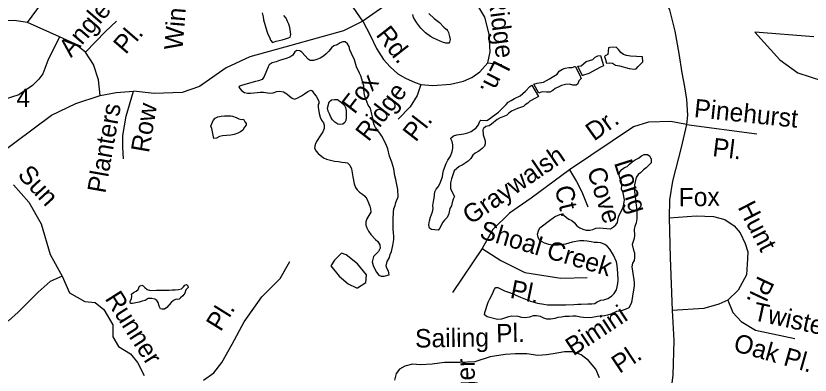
# Model space of a CAD drawing. Extents: x 2290055 to 2389491, y 66597 to 237875.
# Drawn here: x 2360547 to 2364643, y 182440 to 184294 of the extents above; entities that cross this region are included whole.
import ezdxf

# ---------------------------------------------------------------- set-up
doc = ezdxf.new("R2010")
doc.units = 0
for name, color, linetype in [('Exist Boundary Political City Limit New', 7, 'Continuous'), ('Exist Hydrographic Pond Under 1500 Sq Ft', 7, 'Continuous'), ('Exist Road Non-System Type 51', 7, 'Continuous'), ('Exist Road Non-System Type 51 Label', 7, 'Continuous'), ('Map Preparation Boundary City Limit Buffer Line', 7, 'Continuous')]:
    doc.layers.add(name, color=color, linetype=linetype)

msp = doc.modelspace()

# ---------------------------------------------------------------- linework, layer by layer
at = {"layer": 'Exist Boundary Political City Limit New'}
msp.add_lwpolyline([(2364661.5, 184186.2), (2364357.2, 184209.8), (2364487.2, 184067.9), (2364578.8, 183999.9), (2364770.8, 183937.8)], dxfattribs=at)
at = {"layer": 'Exist Hydrographic Pond Under 1500 Sq Ft'}
for points in [[(2361817.6, 184310.1), (2361822.4, 184288.6), (2361824.4, 184273.2), (2361841.4, 184214.8), (2361846.6, 184199.7), (2361854.1, 184183.7), (2361859.6, 184168.5), (2361871.1, 184156.1)], [(2361871.1, 184156.1), (2361889.1, 184162.9), (2361920.1, 184171.2), (2361937.9, 184175.1), (2361952.4, 184181.2), (2361961.9, 184183.6), (2361965.4, 184197.8), (2361959.6, 184233.7), (2361954.6, 184251.6), (2361948.4, 184265.8), (2361940.1, 184281.7), (2361928.4, 184296.9)], [(2362779.9, 184153.5), (2362763.7, 184154.1), (2362746.7, 184158.1), (2362699.7, 184179), (2362684.9, 184187.9), (2362659.7, 184207.3), (2362634.4, 184230.6), (2362614.7, 184258.9), (2362598.2, 184285.7), (2362593.9, 184301.3)], [(2362676.2, 184307.1), (2362704.7, 184280.8), (2362731.7, 184260.3), (2362753.7, 184235.7), (2362765.9, 184226.2), (2362770.7, 184220.9), (2362769.2, 184225.5), (2362777.9, 184209), (2362783.4, 184188.4), (2362785.7, 184172.5), (2362783.4, 184158), (2362779.9, 184153.5)], [(2362496.8, 183139.5), (2362496.8, 183155.9), (2362493.8, 183175.6), (2362492.3, 183192.5), (2362492.3, 183244.2), (2362494, 183282.3), (2362496.5, 183298.5), (2362502.5, 183315.1), (2362507, 183331.9), (2362518.3, 183360.3), (2362516.8, 183397.9), (2362505.8, 183450.6), (2362500.5, 183469.1), (2362496.3, 183505.3), (2362485.8, 183538.6), (2362473.8, 183570.9), (2362464.3, 183607.3), (2362457.8, 183625.8), (2362442.3, 183658.8), (2362434.8, 183672.8), (2362423.3, 183688.9), (2362400.8, 183717.7), (2362395, 183732), (2362388.8, 183750.4), (2362387.8, 183765.4), (2362378.8, 183802.7), (2362373.3, 183819.3), (2362364.3, 183833.1), (2362359.3, 183848), (2362346, 183880), (2362342.3, 183897.6), (2362342, 183916.8), (2362340.8, 183932.9), (2362335.8, 183949.1), (2362331.5, 183968.3), (2362326.3, 183984.5), (2362318.5, 183997.9), (2362303.3, 184031.8), (2362292.3, 184067.3), (2362277.3, 184099.7), (2362269.5, 184118.6), (2362265.8, 184135.5), (2362257.3, 184149.5), (2362244.3, 184160.1), (2362233.8, 184160.9), (2362219.3, 184155.3), (2362203, 184145.4), (2362185.8, 184139.2), (2362173.8, 184129.1), (2362161.3, 184112.6), (2362147, 184098.2), (2362132.5, 184086.5), (2362116.8, 184076.4), (2362098.5, 184068.8), (2362082.3, 184064), (2362065.3, 184063.8), (2362053.5, 184070.9), (2362021.5, 184106.9), (2362010.5, 184114.1), (2361995, 184116.3), (2361985.8, 184108.1), (2361975.8, 184092.2), (2361959.8, 184081.9), (2361941, 184073.8), (2361906.3, 184063.9), (2361889.5, 184057.6), (2361868.8, 184051.3), (2361852.8, 184041.8), (2361847.8, 184031.6), (2361828, 183981), (2361816.8, 183966.2), (2361797.3, 183959.8), (2361782.3, 183956.1), (2361715.3, 183936.5)], [(2363777.5, 184082.3), (2363717, 184085.9), (2363695.7, 184089.1), (2363679.7, 184095.3), (2363666, 184105.6), (2363654.7, 184121.4), (2363642.2, 184132.5), (2363610, 184131.6), (2363603, 184128.6), (2363599.2, 184094.7), (2363585.5, 184087.2), (2363583.2, 184084.4), (2363587, 184069.2), (2363593.2, 184049.8), (2363609.7, 184051.4), (2363623.5, 184049.5), (2363639.7, 184040.1), (2363659.7, 184035.8), (2363708.7, 184022.5), (2363735, 184018.5), (2363745.5, 184021.5), (2363756.2, 184033.8), (2363768.7, 184045.7), (2363779.2, 184057.6), (2363777.5, 184082.3)], [(2363468.2, 183985.6), (2363444.2, 184034.8), (2363461.2, 184037.1), (2363487.7, 184058.4), (2363504.9, 184063.2), (2363522.2, 184069.8), (2363534.7, 184080.4), (2363547.7, 184088.3), (2363562.4, 184090.1), (2363576.2, 184043.3), (2363576.4, 184036.6), (2363561.2, 184029.4), (2363501.2, 183997.1), (2363469.7, 183987.3), (2363468.2, 183985.6)], [(2363243, 183895.9), (2363217.2, 183941.6), (2363234.5, 183947.8), (2363268.2, 183951.8), (2363299.2, 183968.6), (2363313.2, 183978.8), (2363337.5, 183994), (2363348.7, 184009.6), (2363365.2, 184019.6), (2363380.2, 184023.9), (2363398.2, 184027.1), (2363415.7, 184027.7), (2363430, 184032.7), (2363433.2, 184032.4), (2363437.7, 184021.8), (2363454, 183992), (2363461.7, 183970.7), (2363450.2, 183958.3), (2363444, 183943.6), (2363435.5, 183936.8), (2363418.5, 183936.8), (2363401.5, 183941.9), (2363381, 183940.6), (2363361.2, 183934.4), (2363343, 183926.7), (2363327.7, 183919.2), (2363316.7, 183908.5), (2363300.2, 183901), (2363282.7, 183900.8), (2363264.7, 183901.9), (2363251, 183899.1), (2363243, 183895.9)], [(2361715.3, 183936.5), (2361699.8, 183930.9), (2361695.8, 183928.4), (2361701.3, 183920), (2361712.8, 183907.1), (2361726.3, 183898.3), (2361740.8, 183894.9), (2361757.3, 183894.8), (2361774, 183896.4), (2361791.3, 183899.6), (2361807, 183901), (2361824.3, 183900.6), (2361856, 183895.5), (2361874.3, 183897.5), (2361892.5, 183903.3), (2361908.3, 183905.1), (2361927.3, 183901.4), (2361944, 183892.2), (2361957.3, 183880.3), (2361972.3, 183869.2), (2361983.3, 183863.9), (2362001.5, 183870.9), (2362019.8, 183881.1), (2362035.8, 183891.3), (2362052.5, 183903.5), (2362067.5, 183910.1), (2362075, 183906.9), (2362085, 183892), (2362094.8, 183880.2), (2362109.5, 183853.3), (2362108.5, 183842.9), (2362105.5, 183837.2), (2362105, 183823.5), (2362110.8, 183790), (2362115.8, 183771), (2362123, 183755.2), (2362132.8, 183742.8), (2362137, 183729.4), (2362136.3, 183713), (2362129.3, 183696.4), (2362118.8, 183681), (2362097.3, 183646.6), (2362090.5, 183629.6), (2362087.3, 183611.1), (2362095.3, 183596.8), (2362105.8, 183584.1), (2362132.5, 183561.6), (2362148.8, 183554.4), (2362168.8, 183548.9), (2362190.3, 183544.9), (2362211.3, 183542.4), (2362228.3, 183539), (2362244.5, 183536.7), (2362257.8, 183536.2), (2362269.5, 183523.3), (2362277.3, 183505), (2362283.8, 183463.5), (2362291.5, 183426.6), (2362298, 183408.9), (2362307.3, 183396.3), (2362318.5, 183384.4), (2362334, 183374.3), (2362346.8, 183364), (2362356.3, 183349.8), (2362365.8, 183330.1), (2362372.5, 183312.4), (2362375.5, 183297.7), (2362376.8, 183281.3), (2362367.8, 183263.7), (2362356.5, 183247.2), (2362351.3, 183230.6), (2362351.5, 183215), (2362356.3, 183199.6), (2362365.8, 183182.5), (2362378, 183165.7), (2362402, 183140), (2362414, 183129.9), (2362424, 183113.4), (2362425.5, 183095.7), (2362417.3, 183078.1), (2362403, 183065.2), (2362391.3, 183053.2), (2362383.8, 183025.5), (2362389.3, 183006.2), (2362396.8, 182990.3), (2362407.3, 182971.1), (2362419.3, 182955.4), (2362429.8, 182951), (2362445.8, 182951.6), (2362472.5, 182957.9), (2362468, 182976.9), (2362460.3, 182992.2), (2362456.5, 183004.3), (2362461.8, 183025.8), (2362474, 183046.8), (2362477.8, 183063.6), (2362484.3, 183078), (2362487.3, 183094.1), (2362491.5, 183108.5), (2362496.8, 183139.5)], [(2362725.1, 183189.1), (2362707.6, 183189.4), (2362690.1, 183192.4), (2362679.3, 183199.4), (2362675.6, 183216.4), (2362679.6, 183236.5), (2362685.1, 183254.9), (2362690.1, 183269.8), (2362695.8, 183283.5), (2362698.1, 183301), (2362697.3, 183316.4), (2362700.3, 183336.2), (2362704.8, 183353), (2362706.6, 183386.2), (2362713.8, 183400.7), (2362724.3, 183412.6), (2362733.6, 183428.1), (2362746.6, 183463.2), (2362748.1, 183479.4), (2362752.6, 183497), (2362766.6, 183532.9), (2362774.1, 183550), (2362787.6, 183570.1), (2362796.8, 183594.3), (2362800.1, 183610.7), (2362800.6, 183629.4), (2362796.1, 183645.5), (2362789.8, 183660.2), (2362789.6, 183663.5), (2362804.3, 183674.6), (2362820.1, 183679.9), (2362857.8, 183685.3), (2362876.8, 183690.1), (2362894.6, 183696.8), (2362920.6, 183715.8), (2362931.8, 183731.6), (2362939.3, 183750.1), (2362943.8, 183756.5), (2362975.8, 183754.7), (2362989.3, 183762.9), (2363004.6, 183775.1), (2363035.1, 183796.8), (2363046.8, 183806.8), (2363075.1, 183837.6), (2363086.3, 183848.1), (2363101.6, 183858.1), (2363117.6, 183867.1), (2363146.6, 183881.9), (2363174.8, 183905.7), (2363197.1, 183929.7), (2363208.1, 183936), (2363241.6, 183877.6), (2363225.8, 183869.7), (2363198.1, 183854.1), (2363186.6, 183843.3), (2363173.6, 183834.5), (2363165.1, 183825.8), (2363134.1, 183815.8), (2363103.1, 183802.1), (2363089.1, 183792.2), (2363078.1, 183781.2), (2363063.6, 183774.4), (2363044.8, 183768.7), (2363029.1, 183759.9), (2363000.3, 183735.7), (2362987.8, 183727), (2362970.8, 183723), (2362957.8, 183713.1), (2362955.1, 183705.3), (2362956.6, 183680.9), (2362967.3, 183648.8), (2362967.1, 183633.7), (2362963.8, 183622.2), (2362951.6, 183609.3), (2362934.1, 183596.7), (2362915.6, 183585.5), (2362903.8, 183575.4), (2362892.6, 183557.8), (2362880.1, 183545.1), (2362848.6, 183524), (2362833.1, 183516.1), (2362807.1, 183493.9), (2362792.6, 183453.9), (2362788.6, 183433.2), (2362787.6, 183417.9), (2362788.6, 183401.1), (2362808.1, 183362.8), (2362801.3, 183348.4), (2362796.3, 183331), (2362794.1, 183314.4), (2362784.6, 183300.7), (2362781.8, 183282.5), (2362778.1, 183267.4), (2362769.8, 183252.7), (2362757.8, 183240.6), (2362748.3, 183228.9), (2362740.3, 183214.1), (2362733.6, 183199.2), (2362725.1, 183189.1)], [(2362216.2, 183734.4), (2362206.4, 183735.9), (2362191.4, 183745.4), (2362179.2, 183758.1), (2362170.9, 183770.9), (2362163.9, 183788.4), (2362157.4, 183802), (2362153.4, 183817.8), (2362162.9, 183850.5), (2362174.2, 183861.4), (2362190.2, 183863.5), (2362205.4, 183862.1), (2362219.4, 183853.1), (2362228.2, 183845.6), (2362239.9, 183834.8), (2362246.9, 183821.3), (2362250.9, 183806.5), (2362250.2, 183769.9), (2362248.4, 183754.7), (2362242.7, 183743.6), (2362232.7, 183735.4), (2362216.2, 183734.4)], [(2361567.3, 183661.9), (2361565.1, 183679.4), (2361557.3, 183712.9), (2361553.1, 183724.8), (2361565.1, 183754.2), (2361575.1, 183766), (2361588.6, 183773.2), (2361605.1, 183777.3), (2361623.3, 183778.3), (2361655.1, 183778), (2361664.6, 183776.2), (2361682.1, 183769.4), (2361695.8, 183762.7), (2361711.3, 183759.4), (2361720.8, 183760.4), (2361726.8, 183747.8), (2361734.8, 183738.3), (2361735.3, 183730.6), (2361725.6, 183719.6), (2361716.8, 183705.1), (2361705.6, 183696.5), (2361690.8, 183688.1), (2361673.3, 183682), (2361655.3, 183678.7), (2361632.8, 183676.4), (2361612.1, 183675.9), (2361597.8, 183671.1), (2361580.8, 183663.1), (2361567.3, 183661.9)], [(2363249.3, 183134.7), (2363241, 183151), (2363237.5, 183168.2), (2363241.5, 183185.6), (2363248.8, 183199.7), (2363263.3, 183210.2), (2363292, 183233.9), (2363325.3, 183256.5), (2363343.5, 183266.5), (2363357.8, 183270.4), (2363373.3, 183266), (2363385.8, 183254.2), (2363398.8, 183244.7), (2363413.5, 183237.5), (2363428.3, 183225.7), (2363440.3, 183211.1), (2363454.8, 183200.7), (2363470.3, 183192.9), (2363487, 183187.5), (2363507.3, 183188.4), (2363522.3, 183192), (2363538, 183198.8), (2363556.5, 183200.3), (2363613.5, 183194.5), (2363629, 183204.8), (2363641, 183215.7), (2363650, 183228), (2363653.3, 183250.2), (2363658.3, 183265.5), (2363674.3, 183295.1), (2363680.5, 183311.8), (2363684.8, 183344.9), (2363678.8, 183380.9), (2363670.8, 183399.6), (2363672.3, 183418), (2363669.3, 183437.5), (2363662, 183458.1), (2363658.5, 183474.2), (2363660.8, 183490.2), (2363672, 183501.6), (2363685.3, 183512.3), (2363698.8, 183517.6), (2363711.3, 183529.4), (2363725.3, 183541.1), (2363741.3, 183552), (2363757, 183560.7), (2363773.3, 183572.7), (2363787.3, 183579.2), (2363804.8, 183578.5), (2363816.5, 183570.6), (2363823.8, 183555.4), (2363822.3, 183536.6), (2363797.8, 183510.6), (2363783.3, 183499.3), (2363767.3, 183484.7), (2363755.3, 183475.2), (2363746.3, 183459.7), (2363737.5, 183422.1), (2363736.8, 183406.7), (2363737.3, 183390.4), (2363743.3, 183329.4), (2363748.3, 183291.8), (2363749.5, 183269), (2363748.8, 183246.4), (2363745.3, 183225.4), (2363738.3, 183206.5), (2363735.8, 183192.7), (2363736.5, 183161), (2363735.3, 183145.2), (2363724.8, 183115.1), (2363732.3, 183085.2), (2363736.8, 183070.7), (2363737.3, 183047.1), (2363734.5, 183032.2), (2363726.5, 183018.2), (2363723.8, 182998.4), (2363733.8, 182932.6), (2363734.8, 182917.2), (2363734.8, 182900), (2363732.3, 182879.6), (2363721.3, 182815.5), (2363715.5, 182798.7), (2363707.5, 182788), (2363688.3, 182778.1), (2363667.5, 182772.5), (2363645, 182768), (2363615, 182754.4), (2363598.3, 182749.8), (2363582.8, 182746.7), (2363546.8, 182743.2), (2363510.3, 182736.5), (2363474.5, 182737.2), (2363457.8, 182739.5), (2363436.3, 182744.2), (2363418.3, 182744.2), (2363399.3, 182742.2), (2363378.3, 182742.1), (2363360.3, 182740.2), (2363341.8, 182737.1), (2363325.5, 182732.7)], [(2363325.5, 182732.7), (2363305.3, 182729.5), (2363285.5, 182729.7), (2363268.8, 182734.6), (2363252, 182742.4), (2363231.3, 182746.5), (2363215.3, 182746.6), (2363195.5, 182740.2), (2363174, 182736.3), (2363156.8, 182736.9), (2363136.8, 182742.7), (2363105.3, 182743.9), (2363087, 182741.1), (2363050.8, 182729.1), (2363030.5, 182728.1), (2362977.5, 182741.7), (2362964.3, 182752.2), (2362965.5, 182763.9), (2362982.8, 182816.6), (2362990.8, 182833.2), (2363006.5, 182862.4), (2363014, 182881.7), (2363021.3, 182891.9), (2363031.8, 182892.5), (2363067, 182875.7), (2363098.3, 182864.3), (2363149, 182842.4), (2363200, 182821.8), (2363236.8, 182812.4), (2363269.8, 182805.9), (2363288.5, 182803.6), (2363382.8, 182802.3), (2363424.3, 182804.6), (2363444.5, 182806.9), (2363462, 182806.8), (2363496, 182809), (2363517.3, 182808.9), (2363532, 182810.2), (2363545, 182819.1), (2363563, 182826.3), (2363579.3, 182829.6), (2363600.3, 182836), (2363617.8, 182847.8), (2363632.8, 182861.3), (2363644, 182879.8), (2363648.3, 182896.4), (2363650.8, 182913.1), (2363652.3, 182930.3), (2363651.5, 182967.1), (2363648.5, 183006.2), (2363643.8, 183025.2), (2363629.3, 183059.5), (2363609.3, 183089.9), (2363597, 183103.3), (2363584.5, 183114.8), (2363563.3, 183122.2), (2363546.8, 183124.8), (2363529.3, 183125.2), (2363512.8, 183127.3), (2363492.3, 183131.2), (2363475.8, 183132.9), (2363455, 183133), (2363414.8, 183126.7), (2363381.3, 183116.4), (2363345, 183110.3), (2363314, 183110.7), (2363294.5, 183115), (2363279.8, 183120.1), (2363272.3, 183121.1), (2363249.3, 183134.7)], [(2362225.5, 183069), (2362189.7, 183033.2), (2362171.8, 183004.5), (2362214.8, 182950.8), (2362261.3, 182911.4), (2362304.3, 182889.9), (2362307.9, 182889.9)], [(2362307.9, 182889.9), (2362350.8, 182918.5), (2362354.4, 182957.9), (2362307.9, 183015.2), (2362250.6, 183061.8), (2362225.5, 183069)], [(2361299, 182780.9), (2361292, 182782.1), (2361285.2, 182796.5), (2361281, 182814.3), (2361274.5, 182825.9), (2361263, 182832.5), (2361247.2, 182835.8), (2361229.5, 182835.1), (2361213.7, 182825.4), (2361198.5, 182822), (2361182.2, 182816.5), (2361148.2, 182810.2), (2361137.2, 182810.7), (2361135.7, 182819.8), (2361142.7, 182835.4), (2361145.7, 182848.2), (2361143, 182857.8), (2361153.7, 182866.5), (2361167.5, 182874.1), (2361177, 182881.9), (2361184, 182898.6), (2361196.2, 182904.4), (2361203.5, 182900.5), (2361212.2, 182892.1), (2361224.7, 182882.2), (2361240.5, 182877.1), (2361271.5, 182878), (2361284.7, 182879.5), (2361318, 182877.9), (2361336.7, 182878.5), (2361352.2, 182879.9), (2361367.7, 182879.7), (2361385.5, 182881.4), (2361400.2, 182886), (2361411.7, 182895.2), (2361417.7, 182903.8), (2361426.2, 182907.6), (2361434.5, 182900.6), (2361434.7, 182891.8), (2361423, 182880), (2361417.5, 182864), (2361408.5, 182849.9), (2361395.2, 182839), (2361389.7, 182831.6), (2361380, 182830.6), (2361373.5, 182832.5), (2361360, 182825), (2361347.7, 182814.8), (2361324.7, 182789.4), (2361314, 182781), (2361299, 182780.9)]]:
    msp.add_lwpolyline(points, dxfattribs=at)
at = {"layer": 'Exist Road Non-System Type 51'}
msp.add_line((2362980.4, 184052.1), (2363053.7, 184042.5), dxfattribs=at)
for points in [[(2362336.7, 184267.3), (2362271.4, 184361.3), (2362212.4, 184431.5), (2362145.5, 184482.5), (2362056.3, 184562.2), (2361998.9, 184627.5), (2361957.5, 184694.5), (2361930.4, 184756.6)], [(2362684, 184547.8), (2362496, 184380.4), (2362336.7, 184267.3)], [(2362980.4, 184052.1), (2362993.1, 184107.9), (2362988.3, 184200.3), (2362964.4, 184288), (2362929.4, 184347), (2362888, 184378.9), (2362811.5, 184426.7), (2362749.3, 184477.7), (2362684, 184547.8)], [(2363810.4, 184484.1), (2363856.6, 184437.8), (2363888.5, 184394.8), (2363917.2, 184324.7), (2363945.9, 184214.7), (2363965, 184099.9), (2363980.9, 184001.1), (2363995.3, 183927.8), (2364004.8, 183862.4), (2364009.6, 183781.1), (2364004.8, 183733.3)], [(2360606.1, 184259.3), (2360679.6, 184357.4), (2360764.1, 184430.9)], [(2360981.9, 183883.3), (2360973.8, 183965), (2360946.5, 184044), (2360905.7, 184106.7), (2360851.2, 184150.3), (2360772.2, 184185.7), (2360606.1, 184259.3), (2360538, 184270.2), (2360412.7, 184267.5), (2360338.7, 184248), (2360173, 184161.2), (2360053.2, 184076.7), (2359966.1, 184011.3), (2359900, 183928.8), (2359862.6, 183869.6)], [(2360905.7, 184106.7), (2361009.2, 184213), (2361066.4, 184267.5)], [(2362336.7, 184267.3), (2362236.3, 184217.9), (2361965.1, 184140.8), (2361752.7, 184083.5), (2361631.9, 184025.7), (2361494, 183929.6), (2361404.1, 183899.6), (2361259.7, 183894.2), (2361153.5, 183905.1)], [(2362336.7, 184267.3), (2362373.3, 184195.5), (2362406.8, 184125.4), (2362443.4, 184069.6), (2362476.9, 184031.4), (2362516.7, 183994.7), (2362556.6, 183972.4), (2362605.9, 183950.1), (2362634.6, 183940.5)], [(2360772.2, 184185.7), (2360712.3, 184063.1), (2360685.1, 183995), (2360666, 183967.7), (2360633.3, 183935), (2360562.5, 183886), (2360480.8, 183861.5)], [(2362634.6, 183940.5), (2362696.8, 183935.7), (2362787.6, 183942.1), (2362854.5, 183956.5), (2362897.5, 183975.6), (2362938.9, 184005.9), (2362980.4, 184052.1)], [(2362634.6, 183940.5), (2362617.1, 183883.1), (2362580.5, 183824.2), (2362518.3, 183762)], [(2360981.9, 183883.3), (2361063.6, 183899.6), (2361153.5, 183905.1)], [(2361101.8, 183556.3), (2361099.1, 183616.2), (2361099.1, 183676.2), (2361115.4, 183777), (2361153.5, 183905.1)], [(2360445.4, 183569.9), (2360731.4, 183782.4), (2360856.7, 183842.4), (2360981.9, 183883.3)], [(2364004.8, 183733.3), (2363923.6, 183748.4), (2363808.9, 183745.3), (2363732.4, 183721.3), (2363401, 183499.8)], [(2364004.8, 183733.3), (2363977.7, 183614.5), (2363933.1, 183440.8), (2363917.2, 183345.2), (2363915.6, 183252.7)], [(2364004.8, 183733.3), (2364368.1, 183685.5)], [(2363401, 183499.8), (2363204.4, 183353.9), (2363092.8, 183275.3), (2363006, 183192.6), (2362952.2, 183093.3), (2362799.3, 182865.8)], [(2363401, 183499.8), (2363437.6, 183439.2), (2363466.3, 183386.6), (2363496.6, 183308.5)], [(2360535.3, 183422.8), (2360614.3, 183332.9), (2360676.9, 183221.1), (2360723.2, 183063.1), (2360786.1, 182951.8), (2360823.3, 182864.9), (2360901.8, 182819.4), (2360955.6, 182815.3), (2361001, 182778.1), (2361046.5, 182699.5), (2361046.5, 182637.4), (2361075.4, 182587.8), (2361137.5, 182550.5), (2361174.7, 182505), (2361207.7, 182438.8)], [(2360786.1, 182951.8), (2360724.1, 182922.8), (2360662.1, 182869.1), (2360558.7, 182765.6), (2360509.1, 182720.1), (2360480.2, 182716), (2360451.2, 182740.8), (2360306.5, 182881.5), (2360223.9, 183005.6), (2360120.5, 183208.3), (2360083.3, 183286.9), (2360017.2, 183344.8), (2359930.4, 183402.7)], [(2363915.6, 183252.7), (2364054.2, 183262.3), (2364145, 183259.1), (2364202.4, 183243.1), (2364250.2, 183211.3), (2364282, 183175.4), (2364307.5, 183119.6), (2364321.9, 183076.6), (2364320.3, 183039.9), (2364313.9, 182957), (2364270.9, 182878.9), (2364218.3, 182826.3), (2364172.1, 182805.6), (2364094, 182784.9), (2363931.5, 182773.7)], [(2363915.6, 183252.7), (2363920.4, 183047.9), (2363931.5, 182773.7)], [(2362952.2, 183093.3), (2363047.3, 183031.2), (2363171.3, 182969.2), (2363357.4, 182940.2), (2363493.8, 182944.4)], [(2361513.6, 182414), (2361567.4, 182451.3), (2361608.7, 182505), (2361662.5, 182600.2), (2361724.5, 182716), (2361815.4, 182844.2), (2361910.5, 182939.4), (2361960.1, 183026.3)], [(2364218.3, 182826.3), (2364243.8, 182764.2), (2364286.8, 182716.3), (2364361.7, 182671.7), (2364564.1, 182628.7)], [(2363931.5, 182773.7), (2363939.5, 182618.3), (2363934.7, 182439.8), (2363925.2, 182358.5), (2363905.5, 182271), (2363849.3, 182155.1), (2363770.7, 182072.3), (2363642.6, 181973), (2363413.7, 181868.3)], [(2363557.1, 182425.4), (2363538, 182470.9), (2363499.8, 182515.5), (2363461.5, 182544.2), (2363420.1, 182560.1), (2363375.5, 182560.1), (2363318.1, 182550.6), (2363283.1, 182544.2), (2363238.5, 182541), (2363181.1, 182550.6), (2363123.8, 182550.6), (2363069.6, 182547.4), (2362993.1, 182534.6), (2362913.4, 182509.1), (2362837, 182505.9), (2362757.3, 182505.9), (2362693.6, 182496.4), (2362633, 182493.2), (2362591.6, 182496.4), (2362553.4, 182486.8), (2362524.7, 182470.9), (2362508.8, 182448.6), (2362499.2, 182413.5)]]:
    msp.add_lwpolyline(points, dxfattribs=at)
at = {"layer": 'Map Preparation Boundary City Limit Buffer Line'}
msp.add_lwpolyline([(2364661.5, 184186.2), (2364357.2, 184209.8), (2364487.2, 184067.9), (2364578.8, 183999.9), (2364770.8, 183937.8)], dxfattribs=at)

# ---------------------------------------------------------------- texts
at = {"layer": 'Exist Road Non-System Type 51 Label'}
for s, rotation, p in [('Windswept', 85.1794, (2361405.6, 184115.1)), ('Anglewood', 49.185, (2360831.5, 184075.8)), ('Ridge', 277.3593, (2362981.5, 184400.7)), ('Pl.', 49.185, (2361113, 184091.3)), ('Rd.', 307.9672, (2362400, 184195.8)), ('Ln.', 243.5306, (2363015.8, 184071.8)), ('Fox', 52.1701, (2362293.2, 183782.9)), ('Ridge', 52.1701, (2362365.5, 183640.9)), ('Pinehurst', 354.0601, (2364041.1, 183772.1)), ('Planters', 79.983, (2361008, 183375.1)), ('Row', 80.3865, (2361233, 183584.1)), ('Pl.', 52.1701, (2362609.1, 183639.3)), ('Dr.', 35.6672, (2363528.4, 183645.2)), ('Pl.', 352.9879, (2364135.9, 183571)), ('Graywalsh', 34.2933, (2362891.8, 183214.2)), ('Long', 287.523, (2363630.4, 183536)), ('Sun', 312.4861, (2360551.3, 183470.9)), ('Cove', 287.523, (2363491.4, 183497.2)), ('Ct.', 283.2894, (2363324.8, 183407.3)), ('Fox', 1.026, (2363965.6, 183310.3)), ('Hunt', 297.3929, (2364267.5, 183307.2)), ('Shoal Creek', 343.4119, (2362932.5, 183148.8)), ('Pl.', 348.3962, (2363091.1, 182840)), ('Pl.', 244.7641, (2364375.2, 182958.5)), ('Runner', 302.3212, (2361003.2, 182835.5)), ('Pl.', 58.0149, (2361602.6, 182660.4)), ('Bimini', 33.5755, (2363421.6, 182536.7)), ('Twisted', 347.7013, (2364343.7, 182725.2)), ('Sailing', 0.8305, (2362606.1, 182582.4)), ('Pl.', 1.1653, (2363024.5, 182608.4)), ('Oak Pl.', 344.1897, (2364241.7, 182566.1)), ('Pl.', 33.5755, (2363659.5, 182446.1)), ('Flagger', 90.7151, (2362917.7, 182095.1))]:
    msp.add_text(s, height=95, rotation=rotation, dxfattribs=at).set_placement(p)
msp.add_text('4', height=95, dxfattribs=at).set_placement((2360549.8, 183824))

doc.saveas('drawing.dxf')
